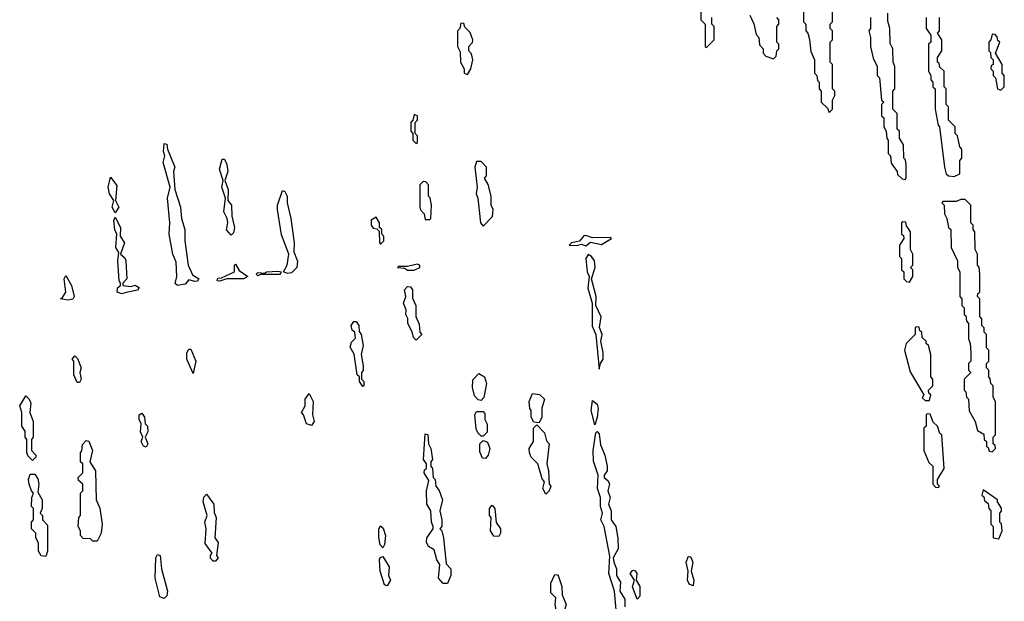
# Model space of a CAD drawing. Extents: x 2737310 to 2869991, y 870230 to 1012730.
# Tile 308 of 479: x 2784668 to 2789080, y 954080 to 956685. Entities that reach past the tile are written whole.
import ezdxf

# ---------------------------------------------------------------- set-up
doc = ezdxf.new("R2010")
doc.units = 0

msp = doc.modelspace()

# ---------------------------------------------------------------- linework, layer by layer
at = {"layer": '0CON02XD'}
for points in [[(2788295, 956270), (2788310, 956285), (2788310, 956325), (2788320, 956345), (2788320, 956365), (2788310, 956375), (2788310, 956485), (2788300, 956495), (2788300, 956585), (2788310, 956595), (2788310, 956635), (2788300, 956645), (2788300, 956665), (2788310, 956675), (2788310, 956765)], [(2787720, 956725), (2787720, 956685), (2787740, 956665), (2787740, 956565), (2787745, 956560)], [(2788180, 956725), (2788180, 956675), (2788190, 956665), (2788190, 956635), (2788200, 956625), (2788207, 956597), (2788213, 956543), (2788230, 956505), (2788230, 956445), (2788240, 956435), (2788243, 956413), (2788250, 956405), (2788250, 956375), (2788260, 956365), (2788260, 956315), (2788288.3, 956288.3), (2788295, 956270)], [(2787745, 956560), (2787780, 956595), (2787780, 956655), (2787770, 956665), (2787770, 956695)], [(2787940, 956705), (2787957, 956667), (2787968.3, 956618.3), (2787980, 956605), (2787983, 956573), (2788000, 956555), (2788000, 956535), (2788011.7, 956521.7), (2788045, 956510)], [(2788045, 956510), (2788058.3, 956521.7), (2788060, 956545), (2788070, 956555), (2788070, 956575), (2788060, 956585), (2788060, 956655), (2788070, 956665), (2788070, 956685), (2788060, 956695)], [(2788480, 956695), (2788480, 956645), (2788472.5, 956635), (2788480, 956605), (2788480, 956565), (2788493, 956513), (2788510, 956475), (2788510, 956435), (2788520, 956425), (2788530, 956325), (2788540, 956315), (2788530, 956305), (2788530, 956255), (2788540, 956245), (2788540, 956205), (2788550, 956185), (2788553, 956153), (2788560, 956145), (2788560, 956085), (2788570, 956075), (2788573, 956043), (2788600, 956005), (2788601.7, 955991.7), (2788621.7, 955971.7), (2788635, 955970)], [(2788635, 955970), (2788640, 955975), (2788640, 956035), (2788637, 956057), (2788630, 956065), (2788627.5, 956125), (2788610, 956155), (2788610, 956185), (2788600, 956195), (2788600, 956265), (2788580, 956285), (2788580, 956365), (2788590, 956375), (2788590, 956475), (2788582.5, 956495), (2788580, 956555), (2788568.3, 956578.3), (2788567.5, 956645), (2788558.3, 956678.3), (2788557.5, 956715)], [(2788730, 956695), (2788730, 956645), (2788750, 956615), (2788750, 956585), (2788740, 956575), (2788740, 956455), (2788750, 956435), (2788750, 956415), (2788760, 956405), (2788760, 956385), (2788770, 956375), (2788770, 956285), (2788783, 956213), (2788790, 956205), (2788812.5, 956025), (2788820, 955995), (2788830, 955985), (2788855, 955983.3)], [(2788855, 955983.3), (2788880, 955995), (2788880, 956055), (2788890, 956065), (2788890, 956105), (2788880, 956115), (2788870, 956165), (2788860, 956175), (2788860, 956205), (2788830, 956235), (2788830, 956295), (2788820, 956305), (2788820, 956375), (2788810, 956385), (2788810, 956455), (2788791.7, 956471.7), (2788788.3, 956488.3), (2788780, 956495), (2788780, 956515), (2788800, 956545), (2788800, 956595), (2788780, 956625), (2788790, 956635), (2788790, 956695)], [(2786675, 956440), (2786690, 956465), (2786697.5, 956505), (2786691.7, 956531.7), (2786680, 956545), (2786680, 956565), (2786697, 956583), (2786697.5, 956595), (2786687, 956627), (2786661.7, 956651.7), (2786658.3, 956668.3), (2786645, 956670), (2786640, 956645), (2786630, 956635), (2786630, 956565), (2786641.7, 956541.7), (2786642.5, 956495), (2786660, 956465), (2786660, 956445), (2786675, 956440)], [(2789065, 956370), (2789080, 956385), (2789080, 956435), (2789070, 956445), (2789070, 956485), (2789040, 956535), (2789060, 956585), (2789051.7, 956591.7), (2789048.3, 956608.3), (2789038.3, 956618.3), (2789025, 956620), (2789020, 956595), (2789010, 956585), (2789010, 956545), (2789018.3, 956538.3), (2789020, 956515), (2789030, 956505), (2789030, 956485), (2789021.7, 956478.3), (2789020, 956465), (2789030, 956455), (2789030, 956435), (2789040, 956425), (2789050, 956375), (2789065, 956370)], [(2786445, 956130), (2786450, 956135), (2786450, 956165), (2786440, 956175), (2786440, 956225), (2786450, 956235), (2786450, 956255), (2786435, 956260), (2786430, 956235), (2786420, 956225), (2786420, 956185), (2786430, 956175), (2786430, 956145), (2786445, 956130)], [(2785375, 955494.2), (2785363.8, 955503.8), (2785371.2, 955535), (2785368.3, 955598.3), (2785353.3, 955635), (2785337.5, 955725), (2785340, 955775), (2785330, 955885), (2785342.5, 955935), (2785310, 956045), (2785317.5, 956075), (2785312.5, 956095), (2785315, 956130), (2785327, 956127), (2785330, 956105), (2785362.5, 956025), (2785357.5, 956005), (2785362.5, 955925), (2785387.5, 955845), (2785392.5, 955795), (2785407.5, 955745), (2785407.5, 955695), (2785422.5, 955585), (2785441.7, 955541.7), (2785470, 955525), (2785465, 955513.8), (2785451.7, 955511.7), (2785425, 955520), (2785409.5, 955500.5), (2785375, 955494.2)], [(2785615, 955720), (2785593.6, 955743.6), (2785600, 955775), (2785597.5, 955795), (2785582.5, 955825), (2785590, 955885), (2785573.3, 955935), (2785580, 955965), (2785562.5, 956015), (2785575, 956060), (2785585, 956060), (2785596.1, 956036.1), (2785600, 956005), (2785587.5, 955965), (2785602.5, 955925), (2785600, 955875), (2785616.2, 955855), (2785617.5, 955805), (2785630, 955755), (2785625, 955730), (2785615, 955720)], [(2786745, 955760), (2786787, 955803), (2786790, 955835), (2786780, 955855), (2786780, 955895), (2786767, 955947), (2786750, 955975), (2786760, 955985), (2786760, 956025), (2786735, 956050), (2786715, 956050), (2786707.5, 956025), (2786717.5, 955935), (2786712.5, 955905), (2786720, 955885), (2786732.5, 955775), (2786745, 955760)], [(2785095, 955820), (2785081.2, 955845), (2785090, 955875), (2785070, 955905), (2785063.3, 955935), (2785075, 955980), (2785103, 955943), (2785097.5, 955875), (2785112.5, 955845), (2785095, 955820)], [(2786505, 955790), (2786510, 955795), (2786512.5, 955855), (2786507, 955887), (2786500, 955895), (2786500, 955945), (2786488.3, 955958.3), (2786475, 955960), (2786460, 955945), (2786460, 955845), (2786463, 955833), (2786480, 955815), (2786485, 955790), (2786505, 955790)], [(2785868.3, 955548.3), (2785850, 955555), (2785866.2, 955585), (2785873.3, 955635), (2785840.7, 955720.7), (2785822.5, 955835), (2785822.5, 955855), (2785845, 955920), (2785856.2, 955916.2), (2785866.2, 955895), (2785866.2, 955865), (2785883.3, 955795), (2785897.5, 955685), (2785896.7, 955645), (2785913, 955603), (2785908.8, 955575), (2785885, 955550.8), (2785868.3, 955548.3)], [(2789025, 954750), (2789040, 954765), (2789038.3, 954778.3), (2789030, 954785), (2789030, 954815), (2789040, 954825), (2789040, 954975), (2789030, 954995), (2789030, 955045), (2789020, 955055), (2789017, 955077), (2789010, 955085), (2789010, 955115), (2789000, 955125), (2789000, 955145), (2789010, 955155), (2789010, 955205), (2789000, 955215), (2789000, 955275), (2788990, 955285), (2788990, 955305), (2788980, 955315), (2788980, 955345), (2788970, 955355), (2788970, 955435), (2788960, 955445), (2788961.7, 955458.3), (2788970, 955465), (2788970, 955545), (2788967, 955577), (2788960, 955585), (2788960, 955635), (2788950, 955655), (2788947.5, 955735), (2788940, 955745), (2788940, 955765), (2788930, 955775), (2788930, 955855), (2788905, 955880), (2788885, 955880), (2788865, 955870), (2788805, 955870), (2788800, 955865), (2788810, 955855), (2788812.5, 955815), (2788822.5, 955795), (2788830, 955755), (2788840, 955745), (2788842.5, 955665), (2788870, 955605), (2788870, 955575), (2788880, 955555), (2788880, 955445), (2788890, 955435), (2788890, 955405), (2788900, 955395), (2788900, 955365), (2788908.3, 955358.3), (2788910, 955335), (2788920, 955325), (2788920, 955255), (2788927.5, 955235), (2788930, 955195), (2788930, 955155), (2788920, 955145), (2788920, 955115), (2788930, 955105), (2788900, 955075), (2788900, 955025), (2788908.3, 955018.3), (2788910, 954995), (2788920, 954985), (2788923, 954933), (2788950, 954885), (2788960, 954845), (2788988.3, 954828.3), (2788990, 954805), (2789000, 954795), (2789000, 954775), (2789008.3, 954768.3), (2789011.7, 954751.7), (2789025, 954750)], [(2785125, 955457.5), (2785103.8, 955465), (2785106.4, 955483.6), (2785120, 955495), (2785120, 955505), (2785113.3, 955515), (2785106.7, 955605), (2785111.7, 955641.7), (2785098.8, 955665), (2785102.5, 955725), (2785093.9, 955743.9), (2785090, 955785), (2785095, 955800), (2785120, 955755), (2785117.5, 955715), (2785137.5, 955685), (2785120, 955635), (2785138.3, 955618.3), (2785143.3, 955605), (2785147.5, 955525), (2785130, 955505), (2785130, 955495), (2785165, 955490), (2785185, 955496.7), (2785202.5, 955485), (2785195, 955474.2), (2785145, 955462.9), (2785125, 955457.5)], [(2786285, 955680), (2786300, 955695), (2786300, 955715), (2786290, 955725), (2786290, 955745), (2786280, 955755), (2786280, 955775), (2786265, 955800), (2786243, 955787), (2786242.5, 955765), (2786251.7, 955751.7), (2786268.3, 955748.3), (2786278.3, 955738.3), (2786280, 955685), (2786285, 955680)], [(2788655, 955510), (2788670, 955535), (2788670, 955565), (2788660, 955575), (2788670, 955585), (2788670, 955635), (2788660, 955655), (2788660, 955735), (2788641.7, 955761.7), (2788638.3, 955778.3), (2788625, 955780), (2788620, 955775), (2788620, 955725), (2788628.3, 955718.3), (2788630, 955705), (2788610, 955675), (2788610, 955625), (2788620, 955615), (2788620, 955565), (2788630, 955555), (2788630, 955525), (2788641.7, 955511.7), (2788655, 955510)], [(2787205, 955672.5), (2787225, 955688.8), (2787275, 955677.5), (2787320, 955705), (2787315, 955710), (2787235, 955708.6), (2787205, 955718.8), (2787195, 955716.7), (2787176.7, 955693.3), (2787140, 955685), (2787130, 955675), (2787163.6, 955673.6), (2787185, 955680), (2787205, 955672.5)], [(2787265, 955120), (2787270, 955145), (2787282.5, 955165), (2787282.5, 955195), (2787271.2, 955245), (2787277.5, 955275), (2787265.9, 955305.9), (2787273.9, 955353.9), (2787250, 955405), (2787251.2, 955445), (2787230, 955525), (2787246, 955575), (2787243.8, 955605), (2787230, 955625), (2787215, 955633.3), (2787204, 955615), (2787210.8, 955555), (2787220, 955535), (2787213, 955483), (2787232.5, 955415), (2787232.3, 955312.3), (2787248.8, 955275), (2787265, 955120)], [(2785565, 955514), (2785552.5, 955515), (2785555, 955527.5), (2785571.7, 955528.3), (2785630, 955555), (2785630, 955585), (2785635, 955590), (2785651.7, 955561.7), (2785690, 955535), (2785670, 955525), (2785596.2, 955523.8), (2785565, 955514)], [(2786435, 955562.5), (2786460, 955575), (2786460, 955585), (2786449.3, 955589.3), (2786405, 955580), (2786365, 955580), (2786360, 955575), (2786391.7, 955571.7), (2786405, 955562.5), (2786435, 955562.5)], [(2784885, 955429.2), (2784850, 955435), (2784860, 955440), (2784873.8, 955465), (2784867.5, 955525), (2784875, 955540), (2784900, 955495), (2784911.2, 955445), (2784905, 955434), (2784885, 955429.2)], [(2785735, 955537.5), (2785727.5, 955545), (2785735, 955552.5), (2785765, 955550), (2785773.9, 955556.1), (2785825, 955558.8), (2785840, 955555), (2785835, 955544.2), (2785747, 955543), (2785735, 955537.5)], [(2786445, 955250), (2786431.7, 955261.7), (2786427, 955287), (2786407.5, 955325), (2786407, 955347), (2786397.5, 955365), (2786400, 955385), (2786387.5, 955415), (2786397.5, 955445), (2786392.5, 955475), (2786405, 955490), (2786418.3, 955488.3), (2786427.5, 955475), (2786428.3, 955438.3), (2786442.5, 955405), (2786442.5, 955355), (2786458.3, 955321.7), (2786460, 955285), (2786470, 955275), (2786445, 955250)], [(2786205, 955042.5), (2786190, 955065), (2786190, 955085), (2786180, 955095), (2786167, 955187), (2786148.3, 955218.3), (2786155, 955240), (2786171.7, 955258.3), (2786170, 955285), (2786157.5, 955295), (2786153.3, 955315), (2786165, 955332.5), (2786175, 955332.5), (2786186.7, 955315), (2786188.3, 955288.3), (2786197.5, 955275), (2786206.1, 955226.1), (2786197.5, 955185), (2786206.7, 955135), (2786206.4, 955113.6), (2786200, 955105), (2786200, 955075), (2786210, 955065), (2786210, 955045), (2786205, 955042.5)], [(2788745, 954980), (2788750, 955005), (2788741.7, 955011.7), (2788740, 955025), (2788760, 955045), (2788760, 955075), (2788750, 955085), (2788750, 955185), (2788740, 955225), (2788730, 955235), (2788730, 955245), (2788711.7, 955261.7), (2788710, 955285), (2788701.7, 955291.7), (2788698.3, 955308.3), (2788685, 955310), (2788680, 955305), (2788680, 955275), (2788640, 955235), (2788632.5, 955205), (2788658.3, 955108.3), (2788720, 955005), (2788711.7, 954991.7), (2788725, 954980), (2788745, 954980)], [(2784935, 955060), (2784925, 955060), (2784910, 955095), (2784910, 955155), (2784902.5, 955165), (2784915, 955180), (2784927, 955167), (2784942.5, 955125), (2784937.5, 955105), (2784942.5, 955075), (2784935, 955060)], [(2785445, 955100), (2785416.7, 955165), (2785417, 955193), (2785425, 955210), (2785435, 955210), (2785457.5, 955155), (2785445, 955100)], [(2786735, 954980), (2786721.7, 954981.7), (2786705, 955000), (2786697, 955037), (2786698.3, 955071.7), (2786725, 955100), (2786750, 955085), (2786760, 955055), (2786747, 954993), (2786735, 954980)], [(2784725, 954710), (2784705, 954730), (2784700, 954745), (2784700, 954805), (2784692.5, 954815), (2784691.7, 954841.7), (2784677.5, 954865), (2784677.5, 954925), (2784667.5, 954955), (2784695, 955000), (2784710, 954985), (2784717, 954967), (2784712.5, 954925), (2784727.5, 954885), (2784727.5, 954815), (2784720, 954805), (2784720, 954755), (2784740, 954735), (2784740, 954725), (2784725, 954710)], [(2785975, 954867.5), (2785952.5, 954875), (2785940, 954915), (2785930, 954925), (2785947.5, 954955), (2785947.5, 954985), (2785965, 955010), (2785983.3, 954975), (2785980, 954915), (2785986.7, 954885), (2785975, 954867.5)], [(2786995, 954880), (2786971.7, 954881.7), (2786960, 954905), (2786960, 954935), (2786953, 954943), (2786950, 954975), (2786965, 955010), (2786997, 955007), (2787020, 954985), (2787007.5, 954945), (2787007.5, 954905), (2786995, 954880)], [(2787245, 954870), (2787228.8, 954935), (2787235, 954980), (2787255, 954963.3), (2787260, 954945), (2787256.1, 954903.9), (2787245, 954870)], [(2785235, 954770), (2785222.5, 954775), (2785212.5, 954795), (2785220, 954815), (2785208.3, 954838.3), (2785212.5, 954875), (2785203.3, 954895), (2785203.3, 954915), (2785215, 954922.5), (2785227.5, 954905), (2785230, 954875), (2785240, 954865), (2785241.7, 954838.3), (2785230, 954815), (2785242.5, 954785), (2785235, 954770)], [(2786745, 954820), (2786735, 954820), (2786720, 954835), (2786713, 954853), (2786707.5, 954915), (2786715, 954930), (2786745, 954930), (2786751.7, 954921.7), (2786752.5, 954895), (2786763, 954873), (2786763, 954837), (2786745, 954820)], [(2788785, 954590), (2788790, 954595), (2788780, 954605), (2788780, 954625), (2788810, 954675), (2788800, 954825), (2788791.7, 954831.7), (2788780, 954865), (2788761.7, 954881.7), (2788748.3, 954918.3), (2788735, 954920), (2788730, 954915), (2788730, 954865), (2788720, 954855), (2788720, 954755), (2788741.7, 954701.7), (2788760, 954685), (2788760, 954605), (2788771.7, 954591.7), (2788785, 954590)], [(2787025, 954560), (2787012.5, 954585), (2787020, 954615), (2787008.3, 954628.3), (2786990, 954695), (2786960, 954725), (2786952.5, 954745), (2786950, 954765), (2786970, 954795), (2786970, 954855), (2786985, 954870), (2787020, 954835), (2787028.3, 954798.3), (2787040, 954785), (2787030, 954695), (2787037.5, 954665), (2787040, 954605), (2787047.5, 954595), (2787040, 954575), (2787025, 954560)], [(2786585, 954160), (2786565, 954160), (2786543.8, 954183.8), (2786550, 954245), (2786537.5, 954265), (2786525, 954310), (2786500, 954325), (2786490, 954345), (2786492.5, 954365), (2786520, 954405), (2786520, 954415), (2786512.5, 954435), (2786510, 954485), (2786492.5, 954515), (2786490, 954575), (2786501.7, 954621.7), (2786480, 954655), (2786481.7, 954668.3), (2786490, 954675), (2786490, 954695), (2786477.5, 954715), (2786485, 954830), (2786497, 954827), (2786500, 954785), (2786510, 954765), (2786517.5, 954715), (2786510, 954705), (2786510, 954685), (2786517.5, 954675), (2786520, 954635), (2786530, 954625), (2786532.5, 954595), (2786547, 954577), (2786562.5, 954535), (2786550, 954485), (2786560, 954445), (2786560, 954415), (2786550, 954405), (2786560, 954395), (2786567.5, 954365), (2786578.3, 954248.3), (2786600, 954225), (2786600, 954195), (2786585, 954160)], [(2787346.7, 953975), (2787332.5, 954125), (2787307.5, 954205), (2787311.7, 954281.7), (2787287.5, 954415), (2787272.5, 954445), (2787280, 954475), (2787270, 954505), (2787270, 954545), (2787257.5, 954585), (2787260, 954645), (2787238.3, 954708.3), (2787237.5, 954755), (2787250, 954835), (2787255, 954840), (2787265, 954830), (2787270.7, 954780.7), (2787290, 954735), (2787300.6, 954685), (2787300.8, 954665), (2787287.5, 954645), (2787287.5, 954635), (2787305, 954620), (2787311.2, 954605), (2787302.5, 954575), (2787313.3, 954545), (2787306.7, 954515), (2787318.8, 954485), (2787318.8, 954445), (2787339.2, 954415), (2787347.7, 954362.3), (2787350, 954315), (2787327.5, 954275), (2787330, 954255), (2787342.5, 954225), (2787342.5, 954195), (2787360, 954165), (2787356.7, 954125), (2787378.9, 954088.9), (2787380, 954055)], [(2785015, 954350), (2784995, 954350), (2784985, 954360), (2784951.7, 954361.7), (2784940, 954375), (2784940, 954395), (2784930, 954415), (2784932.5, 954455), (2784940, 954465), (2784940, 954565), (2784950, 954575), (2784950, 954605), (2784931.7, 954621.7), (2784930, 954635), (2784950, 954655), (2784950, 954695), (2784940, 954705), (2784940, 954745), (2784946.4, 954753.6), (2784948.3, 954781.7), (2784965, 954800), (2784977, 954797), (2784993.3, 954755), (2784982.5, 954705), (2785006.7, 954665), (2785010, 954535), (2785026.4, 954496.4), (2785037.5, 954425), (2785032.5, 954385), (2785015, 954350)], [(2786755, 954720), (2786741.7, 954721.7), (2786729.3, 954749.3), (2786730, 954785), (2786745, 954800), (2786763.3, 954793.3), (2786773.8, 954765), (2786767.5, 954735), (2786755, 954720)], [(2784785, 954280), (2784763, 954283), (2784752.5, 954305), (2784751.7, 954341.7), (2784740, 954365), (2784740, 954385), (2784720, 954405), (2784720, 954435), (2784730, 954445), (2784730, 954495), (2784720, 954505), (2784722.5, 954545), (2784730, 954565), (2784720, 954575), (2784710, 954605), (2784707.5, 954625), (2784715, 954650), (2784735, 954650), (2784748.8, 954628.8), (2784753.3, 954605), (2784748.3, 954568.3), (2784767.5, 954535), (2784767.5, 954495), (2784760, 954475), (2784770, 954465), (2784770, 954445), (2784791.7, 954421.7), (2784792.5, 954305), (2784785, 954280)], [(2785545, 954260), (2785535, 954260), (2785523, 954273), (2785523, 954287), (2785530, 954295), (2785498.3, 954338.3), (2785502.5, 954405), (2785497.5, 954435), (2785507.5, 954465), (2785490, 954525), (2785493, 954547), (2785505, 954560), (2785537.5, 954515), (2785538.3, 954478.3), (2785547.5, 954455), (2785542.5, 954365), (2785557, 954343), (2785550, 954285), (2785557.5, 954275), (2785545, 954260)], [(2789055, 954360), (2789070, 954395), (2789067, 954427), (2789060, 954435), (2789060, 954475), (2789067, 954483), (2789067, 954497), (2789050, 954525), (2789050, 954535), (2788985, 954580), (2788980, 954555), (2788988.3, 954548.3), (2788991.7, 954531.7), (2789008.3, 954518.3), (2789010, 954495), (2789020, 954485), (2789020, 954425), (2789030, 954415), (2789030, 954365), (2789055, 954360)], [(2786815, 954370), (2786791.7, 954371.7), (2786776.7, 954395), (2786780, 954455), (2786772.5, 954465), (2786772.5, 954495), (2786785, 954510), (2786797.5, 954495), (2786803, 954433), (2786822.5, 954405), (2786822.5, 954385), (2786815, 954370)], [(2786295, 954320), (2786283.6, 954333.6), (2786276.4, 954366.4), (2786277.5, 954405), (2786285, 954417.5), (2786297, 954407), (2786306.7, 954375), (2786302.5, 954335), (2786295, 954320)], [(2785315, 954092.5), (2785295, 954100), (2785273.9, 954183.9), (2785277.5, 954275), (2785285, 954290), (2785297.5, 954285), (2785302.5, 954225), (2785330, 954125), (2785327.5, 954105), (2785315, 954092.5)], [(2786315, 954150), (2786303, 954153), (2786282.5, 954215), (2786280, 954265), (2786283.6, 954276.4), (2786295, 954280), (2786323.3, 954235), (2786320, 954195), (2786330, 954175), (2786315, 954150)], [(2787685, 954150), (2787667, 954157), (2787660, 954175), (2787663.3, 954215), (2787654, 954255), (2787665, 954282.5), (2787675, 954277.5), (2787683.8, 954255), (2787676.7, 954215), (2787688.8, 954175), (2787685, 954150)], [(2787435, 954090), (2787414.2, 954144.2), (2787422.5, 954175), (2787404, 954205), (2787415, 954220), (2787426.4, 954216.4), (2787432.5, 954205), (2787430, 954175), (2787446.1, 954146.1), (2787446.4, 954103.6), (2787435, 954090)], [(2787115, 953912.5), (2787103, 953913), (2787093, 953923), (2787077.5, 953975), (2787080, 953995), (2787067.5, 954065), (2787070, 954095), (2787048.3, 954118.3), (2787048.3, 954161.7), (2787065, 954200), (2787078.3, 954198.3), (2787081.7, 954191.7), (2787096.4, 954146.4), (2787098.3, 954108.3), (2787116.4, 954066.4), (2787110, 954045), (2787112.5, 954005), (2787137.5, 953945), (2787123, 953917), (2787115, 953912.5)]]:
    msp.add_lwpolyline(points, dxfattribs=at)

doc.saveas('drawing.dxf')
